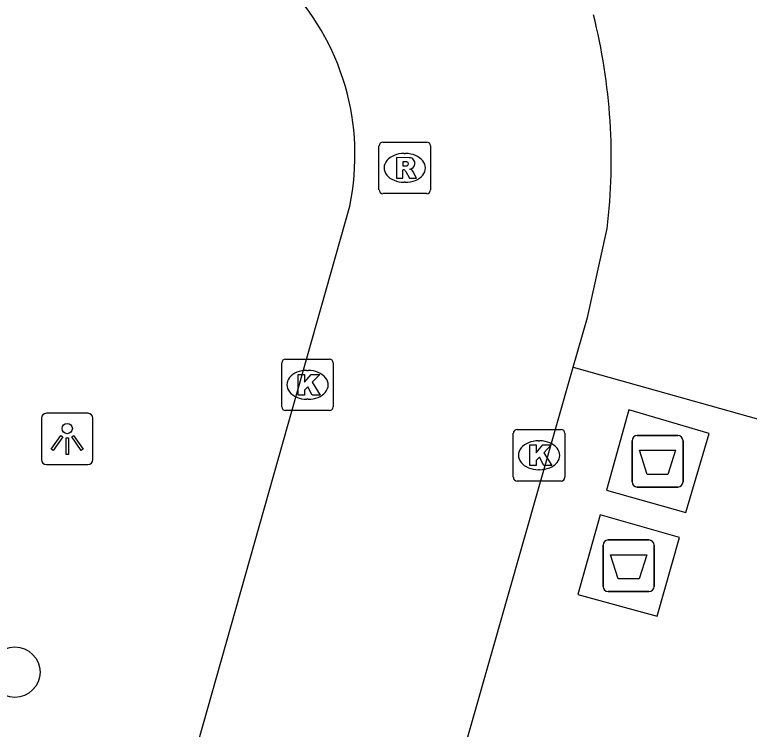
# Model space of a CAD drawing. Extents: x 162542 to 163144, y 380786 to 381511.
# Drawn here: x 163039.67 to 163053.93, y 381219.85 to 381233.72 of the extents above; entities that cross this region are included whole.
import ezdxf

# ---------------------------------------------------------------- set-up
doc = ezdxf.new("R2010")
doc.units = 0
for name, color, linetype in [('IMGEO_Afval_apart_plaats', 7, 'Continuous'), ('IMGEO_Boom', 7, 'Continuous'), ('IMGEO_Kolk', 7, 'Continuous'), ('IMGEO_Lichtpunt', 7, 'Continuous'), ('IMGEO_Rijbaan_lokaal_open', 7, 'Continuous'), ('IMGEO_Rioolput', 7, 'Continuous'), ('IMGEO_Voetpad_gesloten', 7, 'Continuous')]:
    doc.layers.add(name, color=color, linetype=linetype)

msp = doc.modelspace()

# ---------------------------------------------------------------- linework, layer by layer
at = {"layer": 'IMGEO_Afval_apart_plaats'}
for p, q in [((163051.65, 381224.653), (163051.65, 381225.453)), ((163051.65, 381225.453), (163051.65, 381224.653)), ((163051.75, 381225.553), (163052.54, 381225.553)), ((163052.54, 381225.553), (163051.75, 381225.553)), ((163052.64, 381225.453), (163052.64, 381224.653)), ((163052.64, 381224.653), (163052.64, 381225.453)), ((163052.54, 381224.553), (163051.75, 381224.553)), ((163051.75, 381224.553), (163052.54, 381224.553)), ((163051.089, 381222.626), (163051.089, 381223.426)), ((163051.089, 381223.426), (163051.089, 381222.626)), ((163051.189, 381223.526), (163051.979, 381223.526)), ((163051.979, 381223.526), (163051.189, 381223.526)), ((163052.079, 381223.426), (163052.079, 381222.626)), ((163052.079, 381222.626), (163052.079, 381223.426)), ((163051.979, 381222.526), (163051.189, 381222.526)), ((163051.189, 381222.526), (163051.979, 381222.526))]:
    msp.add_line(p, q, dxfattribs=at)
for points in [[(163051.793, 381225.267), (163052.497, 381225.267), (163052.348, 381224.797), (163051.942, 381224.797), (163051.793, 381225.267)], [(163051.232, 381223.24), (163051.936, 381223.24), (163051.787, 381222.77), (163051.381, 381222.77), (163051.232, 381223.24)]]:
    msp.add_lwpolyline(points, dxfattribs=at)
for centre, start, end in [((163051.75, 381225.453), 90, 180), ((163051.75, 381225.453), 90, 180), ((163052.54, 381225.453), 0, 90), ((163052.54, 381225.453), 360, 90), ((163051.75, 381224.653), 180, 270), ((163051.75, 381224.653), 180, 270), ((163052.54, 381224.653), 270, 0), ((163052.54, 381224.653), 270, 0), ((163051.189, 381223.426), 90, 180), ((163051.189, 381223.426), 90, 180), ((163051.979, 381223.426), 0, 90), ((163051.979, 381223.426), 360, 90), ((163051.189, 381222.626), 180, 270), ((163051.189, 381222.626), 180, 270), ((163051.979, 381222.626), 270, 0), ((163051.979, 381222.626), 270, 0)]:
    msp.add_arc(centre, 0.1, start, end, dxfattribs=at)
at = {"layer": 'IMGEO_Boom'}
msp.add_circle((163039.671, 381220.961), 0.489, dxfattribs=at)
at = {"layer": 'IMGEO_Kolk'}
for p, q in [((163044.926, 381227.037), (163045.778, 381227.037)), ((163044.851, 381226.111), (163044.851, 381226.963)), ((163045.852, 381226.963), (163045.852, 381226.111)), ((163045.339, 381226.817), (163045.364, 381226.817)), ((163045.362, 381226.257), (163045.337, 381226.257)), ((163045.778, 381226.037), (163044.926, 381226.037)), ((163049.346, 381224.744), (163049.346, 381225.596)), ((163049.421, 381225.67), (163050.273, 381225.67)), ((163050.347, 381225.596), (163050.347, 381224.744)), ((163049.834, 381225.45), (163049.859, 381225.45)), ((163049.857, 381224.89), (163049.832, 381224.89)), ((163050.273, 381224.67), (163049.421, 381224.67))]:
    msp.add_line(p, q, dxfattribs=at)
for points in [[(163044.926, 381227.037), (163045.778, 381227.037)], [(163044.851, 381226.111), (163044.851, 381226.963)], [(163045.852, 381226.963), (163045.852, 381226.111)], [(163045.172, 381226.737), (163045.295, 381226.737), (163045.295, 381226.586), (163045.425, 381226.737), (163045.589, 381226.737), (163045.443, 381226.586), (163045.596, 381226.337), (163045.444, 381226.337), (163045.359, 381226.501), (163045.295, 381226.434), (163045.295, 381226.337), (163045.172, 381226.337), (163045.172, 381226.737)], [(163045.778, 381226.037), (163044.926, 381226.037)], [(163049.346, 381224.744), (163049.346, 381225.596)], [(163049.421, 381225.67), (163050.273, 381225.67)], [(163050.347, 381225.596), (163050.347, 381224.744)], [(163049.667, 381225.37), (163049.79, 381225.37), (163049.79, 381225.219), (163049.92, 381225.37), (163050.084, 381225.37), (163049.938, 381225.219), (163050.091, 381224.97), (163049.939, 381224.97), (163049.854, 381225.134), (163049.79, 381225.067), (163049.79, 381224.97), (163049.667, 381224.97), (163049.667, 381225.37)], [(163050.273, 381224.67), (163049.421, 381224.67)]]:
    msp.add_lwpolyline(points, dxfattribs=at)
for centre, start, end in [((163044.928, 381226.961), 91.552, 178.448), ((163044.928, 381226.961), 91.552, 178.448), ((163045.776, 381226.961), 1.552, 88.448), ((163045.776, 381226.961), 1.552, 88.448), ((163044.928, 381226.113), 181.552, 268.448), ((163044.928, 381226.113), 181.552, 268.448), ((163045.776, 381226.113), 271.552, 358.448), ((163045.776, 381226.113), 271.552, 358.448), ((163049.423, 381225.594), 91.552, 178.448), ((163049.423, 381225.594), 91.552, 178.448), ((163050.271, 381225.594), 1.552, 88.448), ((163050.271, 381225.594), 1.552, 88.448), ((163049.423, 381224.746), 181.552, 268.448), ((163049.423, 381224.746), 181.552, 268.448), ((163050.271, 381224.746), 271.552, 358.448), ((163050.271, 381224.746), 271.552, 358.448)]:
    msp.add_arc(centre, 0.0765, start, end, dxfattribs=at)
for centre, major_axis, ratio, start_param, end_param in [((163045.338, 381226.537), (-0.387, 0.002), 0.722429, 4.712389, 7.853982), ((163045.363, 381226.537), (-0.39, 0.002), 0.717154, 1.570796, 4.712389), ((163049.833, 381225.17), (-0.387, 0.002), 0.722429, 4.712389, 7.853982), ((163049.858, 381225.17), (-0.39, 0.002), 0.717154, 1.570796, 4.712389)]:
    msp.add_ellipse(centre, major_axis=major_axis, ratio=ratio, start_param=start_param, end_param=end_param, dxfattribs=at)
at = {"layer": 'IMGEO_Lichtpunt'}
for p, q in [((163041.091, 381225.985), (163040.283, 381225.985)), ((163041.091, 381225.985), (163040.283, 381225.985)), ((163040.189, 381225.89), (163040.189, 381225.083)), ((163040.189, 381225.89), (163040.189, 381225.083)), ((163041.185, 381225.083), (163041.185, 381225.89)), ((163041.185, 381225.083), (163041.185, 381225.89)), ((163040.283, 381224.989), (163041.091, 381224.989)), ((163040.283, 381224.989), (163041.091, 381224.989))]:
    msp.add_line(p, q, dxfattribs=at)
for points in [[(163040.563, 381225.554), (163040.602, 381225.526), (163040.414, 381225.264), (163040.376, 381225.291), (163040.563, 381225.554)], [(163040.665, 381225.506), (163040.712, 381225.506), (163040.712, 381225.184), (163040.665, 381225.184), (163040.665, 381225.506)], [(163040.775, 381225.526), (163040.813, 381225.553), (163041, 381225.291), (163040.961, 381225.263), (163040.775, 381225.526)]]:
    msp.add_lwpolyline(points, dxfattribs=at)
msp.add_circle((163040.688, 381225.688), 0.0994, dxfattribs=at)
for centre, start, end in [((163040.283, 381225.89), 90, 180), ((163040.283, 381225.89), 90, 180), ((163041.091, 381225.89), 0, 90), ((163041.091, 381225.89), 0, 90), ((163040.283, 381225.083), 180, 270), ((163040.283, 381225.083), 180, 270), ((163041.091, 381225.083), 270, 0), ((163041.091, 381225.083), 270, 360)]:
    msp.add_arc(centre, 0.0946, start, end, dxfattribs=at)
at = {"layer": 'IMGEO_Rijbaan_lokaal_open'}
for points in [[(163050.51, 381226.879), (163054.426, 381225.777), (163055.304, 381229.374), (163057.755, 381230.408)], [(163040.367, 381209.493), (163046.17, 381230.006)], [(163050.51, 381226.879), (163050.785, 381227.844), (163051.169, 381229.571)], [(163045.012, 381207.602), (163050.51, 381226.879)]]:
    msp.add_lwpolyline(points, dxfattribs=at)
for centre, radius, start, end in [((163041.469, 381230.994), 4.804, 348.1339, 44.5027), ((163039.746, 381230.916), 11.502, 353.2835, 14.1081)]:
    msp.add_arc(centre, radius, start, end, dxfattribs=at)
at = {"layer": 'IMGEO_Rioolput'}
for p, q in [((163046.739, 381230.321), (163046.739, 381231.173)), ((163046.814, 381231.247), (163047.666, 381231.247)), ((163047.74, 381231.173), (163047.74, 381230.321)), ((163047.227, 381231.027), (163047.252, 381231.027)), ((163047.25, 381230.467), (163047.225, 381230.467)), ((163047.666, 381230.247), (163046.814, 381230.247))]:
    msp.add_line(p, q, dxfattribs=at)
for points in [[(163046.739, 381230.321), (163046.739, 381231.173)], [(163046.814, 381231.247), (163047.666, 381231.247)], [(163047.74, 381231.173), (163047.74, 381230.321)], [(163047.328, 381230.945), (163047.076, 381230.947), (163047.076, 381230.547)], [(163047.254, 381230.866), (163047.2, 381230.866), (163047.2, 381230.785)], [(163047.076, 381230.547), (163047.2, 381230.547), (163047.2, 381230.709), (163047.211, 381230.709)], [(163047.2, 381230.785), (163047.252, 381230.785)], [(163047.258, 381230.68), (163047.329, 381230.547), (163047.469, 381230.547), (163047.404, 381230.673)], [(163047.666, 381230.247), (163046.814, 381230.247)]]:
    msp.add_lwpolyline(points, dxfattribs=at)
for centre, radius, start, end in [((163046.816, 381231.171), 0.0765, 91.552, 178.448), ((163046.816, 381231.171), 0.0765, 91.552, 178.448), ((163047.664, 381231.171), 0.0765, 1.552, 88.448), ((163047.664, 381231.171), 0.0765, 1.552, 88.448), ((163047.26, 381230.77), 0.0964, 77.0061, 93.1865), ((163047.274, 381230.827), 0.0378, 276.6634, 79.6772), ((163047.327, 381230.835), 0.109, 350.3612, 89.416), ((163047.21, 381230.656), 0.0533, 26.0293, 88.6989), ((163047.236, 381230.974), 0.19, 274.7715, 282.9687), ((163047.325, 381230.835), 0.112, 277.5842, 350.9817), ((163047.309, 381230.62), 0.108, 29.5134, 73.7905), ((163046.816, 381230.323), 0.0765, 181.552, 268.448), ((163046.816, 381230.323), 0.0765, 181.552, 268.448), ((163047.664, 381230.323), 0.0765, 271.552, 358.448), ((163047.664, 381230.323), 0.0765, 271.552, 358.448)]:
    msp.add_arc(centre, radius, start, end, dxfattribs=at)
for centre, major_axis, ratio, start_param, end_param in [((163047.226, 381230.747), (-0.387, 0.002), 0.722429, 4.712389, 7.853982), ((163047.251, 381230.747), (-0.39, 0.002), 0.717154, 1.570796, 4.712389)]:
    msp.add_ellipse(centre, major_axis=major_axis, ratio=ratio, start_param=start_param, end_param=end_param, dxfattribs=at)
at = {"layer": 'IMGEO_Voetpad_gesloten'}
for points in [[(163053.149, 381225.592), (163051.591, 381226.054), (163051.152, 381224.493), (163052.697, 381224.062), (163053.149, 381225.592)], [(163052.573, 381223.577), (163051.033, 381224.012), (163050.597, 381222.465), (163052.14, 381222.048), (163052.573, 381223.577)]]:
    msp.add_lwpolyline(points, dxfattribs=at)

doc.saveas('drawing.dxf')
